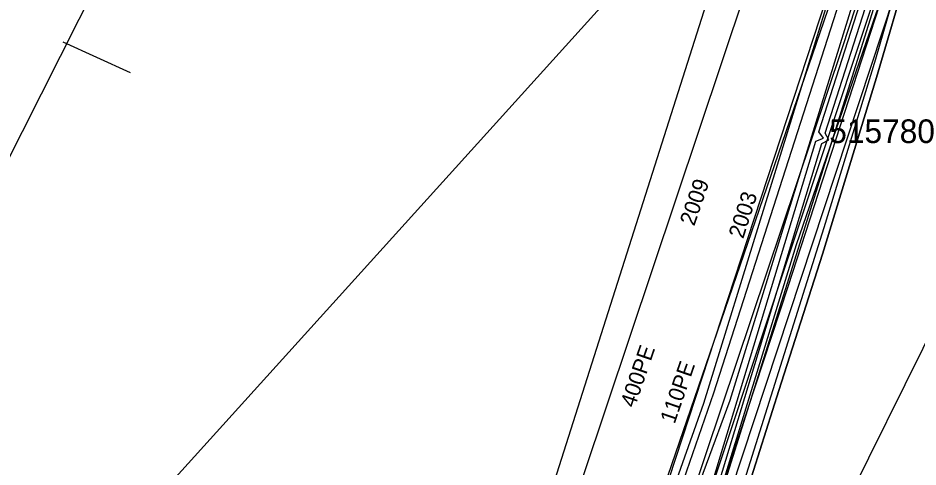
# Model space of a CAD drawing. Extents: x -746464 to -745690, y -1051581 to -1049993.
# Drawn here: x -746370 to -746313, y -1051526.6 to -1051498.1 of the extents above; entities that cross this region are included whole.
import ezdxf

# ---------------------------------------------------------------- set-up
doc = ezdxf.new("R2010")
doc.units = 0
for name, color, linetype in [('04_CETIN_neprovozovane', 7, 'Continuous'), ('04_CETIN_radiove site', 7, 'Continuous'), ('04_CETIN_sdelovaci_podzem', 7, 'Continuous'), ('10_CD_Telematika_metalika', 7, 'Continuous'), ('14_SZDC_SSZT_zabezp_orientacni', 7, 'Continuous'), ('45_Eltodo_popisy', 7, 'Continuous'), ('45_Eltodo_vedeni_NN_zemni', 7, 'Continuous'), ('48_Prazs_plynarenska_STL', 7, 'Continuous'), ('51_PVaK_kanal_negravitacni_overena poloha', 7, 'Continuous'), ('51_PVaK_vodovod_overena poloha_rad', 7, 'Continuous'), ('51_PVaK_vodovod_popisy', 7, 'Continuous'), ('51_PVaK_vodovod_zruseno_neoverena poloha', 7, 'Continuous'), ('51_PVaK_vodovod_zruseno_overena poloha', 7, 'Continuous'), ('55_PREdi_NN', 7, 'Continuous'), ('55_PREdi_VN', 7, 'Continuous'), ('55_PREdi_ZRUSENE_elektro', 7, 'Continuous')]:
    doc.layers.add(name, color=color, linetype=linetype)

msp = doc.modelspace()

# ---------------------------------------------------------------- linework, layer by layer
at = {"layer": '04_CETIN_neprovozovane'}
for points in [[(-746329.96, -1051542.66), (-746282.86, -1051392.47), (-746268.82, -1051347.47), (-746263.55, -1051305.04)], [(-746327.12, -1051542.6), (-746322.61, -1051528.64), (-746317.25, -1051528.3), (-746303.5, -1051500.5), (-746311.39, -1051495.8), (-746311.18, -1051494.8), (-746304.8, -1051471.55), (-746303.38, -1051466.4), (-746298.01, -1051450.4), (-746293.33, -1051444.43), (-746294.21, -1051436.87), (-746290.75, -1051425.5), (-746285.7, -1051419.55), (-746285.55, -1051413), (-746286.06, -1051411.13), (-746275.5, -1051376.95), (-746273.8, -1051370.4), (-746267.68, -1051348), (-746264.05, -1051336.15)], [(-746337.09, -1051535.82), (-746323.91, -1051496.4)]]:
    msp.add_lwpolyline(points, dxfattribs=at)
at = {"layer": '04_CETIN_radiove site'}
msp.add_line((-745690.053, -1050785.364), (-746408.207, -1051580.571), dxfattribs=at)
at = {"layer": '04_CETIN_sdelovaci_podzem'}
msp.add_lwpolyline([(-746315.17, -1051496.44), (-746321.23, -1051515.15), (-746325.87, -1051529.28), (-746329.85, -1051540.61)], dxfattribs=at)
at = {"layer": '10_CD_Telematika_metalika'}
msp.add_lwpolyline([(-746116.552, -1050521.207), (-746121.17, -1050569.408), (-746128.236, -1050608.848), (-746137.347, -1050610.336), (-746147.573, -1050674.704), (-746154.081, -1050701.12), (-746179.17, -1050709.95), (-746193.05, -1050747.67), (-746206.515, -1050825.577), (-746217.3, -1050901.851), (-746223.756, -1050942.953), (-746230.272, -1050994.196), (-746241.227, -1050999.731), (-746247.174, -1051050.056), (-746252.666, -1051096.533), (-746257.91, -1051185.16), (-746266.649, -1051259.574), (-746273.157, -1051294.362), (-746289.838, -1051383.531), (-746309.089, -1051442.724), (-746337.772, -1051532.949), (-746327.582, -1051537.864), (-746339.385, -1051562.334), (-746354.288, -1051580.571)], dxfattribs=at)
at = {"layer": '14_SZDC_SSZT_zabezp_orientacni'}
msp.add_line((-746362.879, -1051501.565), (-746367.15, -1051499.625), dxfattribs=at)
msp.add_lwpolyline([(-746245.4, -1051006.167), (-746247.827, -1051021.222), (-746265.716, -1051019.031), (-746268.982, -1051048.185), (-746264.206, -1051048.673), (-746266.117, -1051067.317), (-746269.669, -1051101.983), (-746272.671, -1051131.35), (-746275.095, -1051155), (-746279.089, -1051191.575), (-746283.219, -1051227.813), (-746292.513, -1051281.293), (-746298.067, -1051307.681), (-746304.566, -1051333.765), (-746308.35, -1051348.017), (-746314.941, -1051370.092), (-746324.191, -1051398.043), (-746333.678, -1051423.908), (-746348.696, -1051460.336), (-746364.944, -1051495.78), (-746375.736, -1051517.172), (-746389.78, -1051542.967), (-746401.331, -1051562.813), (-746412.367, -1051580.571)], dxfattribs=at)
at = {"layer": '45_Eltodo_vedeni_NN_zemni'}
for points in [[(-746318.979, -1051505.72), (-746319.268, -1051505.314), (-746309.084, -1051473.556), (-746309.291, -1051473.12), (-746308.87, -1051472.891), (-746298.466, -1051439.839), (-746287.257, -1051406.713)], [(-746348.188, -1051573.589), (-746336.689, -1051559.822), (-746328.83, -1051538.274), (-746319.081, -1051506.055), (-746318.642, -1051505.827), (-746318.873, -1051505.388), (-746308.681, -1051473.615), (-746308.976, -1051473.225)], [(-746329.209, -1051538.145), (-746319.455, -1051505.911), (-746318.979, -1051505.72)]]:
    msp.add_lwpolyline(points, dxfattribs=at)
at = {"layer": '48_Prazs_plynarenska_STL'}
msp.add_lwpolyline([(-746252.124, -1051209.44), (-746254.739, -1051232.69), (-746257.228, -1051250.028), (-746263.332, -1051294.114), (-746268.752, -1051331.185), (-746271.069, -1051346.822), (-746280.362, -1051378.409), (-746289.669, -1051408.88), (-746298.158, -1051436.716), (-746306.066, -1051461.221), (-746317.359, -1051497.958), (-746324.917, -1051522.35), (-746330.899, -1051538.581), (-746331.683, -1051541.084), (-746331.804, -1051541.534), (-746334.886, -1051548.163), (-746337.809, -1051555.442), (-746341.91, -1051561.848), (-746343.36, -1051564.978), (-746348.739, -1051571.768), (-746356.434, -1051580.571)], dxfattribs=at)
at = {"layer": '51_PVaK_kanal_negravitacni_overena poloha'}
msp.add_lwpolyline([(-746334.7, -1051567.636), (-746334.458, -1051565.701), (-746335.808, -1051557.647), (-746335.887, -1051551.153), (-746334.963, -1051545.442), (-746331.517, -1051536.553), (-746326.55, -1051522.53), (-746318.835, -1051497.496), (-746308.998, -1051465.713)], dxfattribs=at)
at = {"layer": '51_PVaK_vodovod_overena poloha_rad'}
for points in [[(-746306.82, -1051460.94), (-746318.18, -1051497.67), (-746325.95, -1051521.89), (-746331.07, -1051536.72), (-746335.6, -1051549.06), (-746338.74, -1051556.34), (-746341.828, -1051560.847), (-746342.33, -1051561.58), (-746344.4, -1051566.07)], [(-746357.303, -1051580.571), (-746354.01, -1051576.83), (-746353.67, -1051576.5), (-746352.48, -1051575.32), (-746352.02, -1051574.85), (-746343.12, -1051559.19), (-746333.163, -1051539.781), (-746307.59, -1051465.18), (-746306.83, -1051463.43)]]:
    msp.add_lwpolyline(points, dxfattribs=at)
at = {"layer": '51_PVaK_vodovod_zruseno_neoverena poloha'}
msp.add_lwpolyline([(-746285.09, -1051400.118), (-746317.799, -1051499.979), (-746331.209, -1051539.965), (-746337.882, -1051556.184), (-746340.3, -1051562.061), (-746348.658, -1051573.966), (-746354.409, -1051580.571)], dxfattribs=at)
at = {"layer": '51_PVaK_vodovod_zruseno_overena poloha'}
msp.add_lwpolyline([(-746342.545, -1051559.001), (-746342.2, -1051558.32), (-746332.88, -1051539.95), (-746270.2, -1051348.47), (-746253.64, -1051230.32), (-746249.99, -1051194.49), (-746243.06, -1051080.88), (-746239.76, -1051033.47)], dxfattribs=at)
at = {"layer": '55_PREdi_NN'}
for points in [[(-746264.434, -1051322.287), (-746268.612, -1051347.823), (-746285.849, -1051407.247), (-746293.856, -1051430.838), (-746329.933, -1051539.536), (-746331.77, -1051545.21), (-746334.312, -1051552.095), (-746339.04, -1051562.029), (-746349.394, -1051574.596), (-746354.459, -1051580.571)], [(-746347.913, -1051535.736), (-746346.373, -1051536.595), (-746346.134, -1051536.405), (-746330.027, -1051543.797), (-746293.008, -1051431.591), (-746284.813, -1051407.482), (-746267.529, -1051348.199), (-746263.737, -1051324.239)], [(-746270.52, -1051358.108), (-746273.01, -1051366.79), (-746285.137, -1051407.619), (-746292.048, -1051427.918), (-746301.926, -1051460.068), (-746315.65, -1051497.831), (-746320.709, -1051512.485), (-746329.491, -1051541.019), (-746330.58, -1051544.036)]]:
    msp.add_lwpolyline(points, dxfattribs=at)
at = {"layer": '55_PREdi_VN'}
for points in [[(-746352.732, -1051580.571), (-746351.43, -1051579.024), (-746348.295, -1051575.337), (-746347.66, -1051574.401), (-746346.49, -1051572.98), (-746339.87, -1051562.975), (-746333.25, -1051552.97), (-746332.31, -1051551.28), (-746332.01, -1051549.96), (-746329.676, -1051542.715), (-746328.979, -1051541.244), (-746326.861, -1051536.516), (-746326.262, -1051534.76), (-746325.59, -1051532.97), (-746323.8, -1051528.05), (-746321.8, -1051521.71), (-746319.04, -1051513.07), (-746315.61, -1051501.86), (-746313.57, -1051494.87)], [(-746313.57, -1051494.87), (-746315.61, -1051501.86), (-746319.04, -1051513.07), (-746321.8, -1051521.71), (-746323.8, -1051528.05), (-746325.59, -1051532.97), (-746326.456, -1051534.065)]]:
    msp.add_lwpolyline(points, dxfattribs=at)
at = {"layer": '55_PREdi_ZRUSENE_elektro'}
msp.add_lwpolyline([(-746313.973, -1051494.75), (-746315.688, -1051500.703), (-746318.942, -1051511.403), (-746324.102, -1051527.786), (-746326.643, -1051534.68)], dxfattribs=at)

# ---------------------------------------------------------------- texts
at = {"layer": '45_Eltodo_popisy'}
msp.add_text('515780', height=1.5, dxfattribs=at).set_placement((-746318.608, -1051506.02))
at = {"layer": '51_PVaK_vodovod_popisy'}
for s, rotation, p in [('2009', 71.0786, (-746327.162, -1051511.328)), ('2003', 72.213, (-746324.063, -1051512.138)), ('400PE', 71.079, (-746330.933, -1051522.859)), ('110PE', 70.9529, (-746328.408, -1051523.878))]:
    msp.add_text(s, height=1, rotation=rotation, dxfattribs=at).set_placement(p)

doc.saveas('drawing.dxf')
